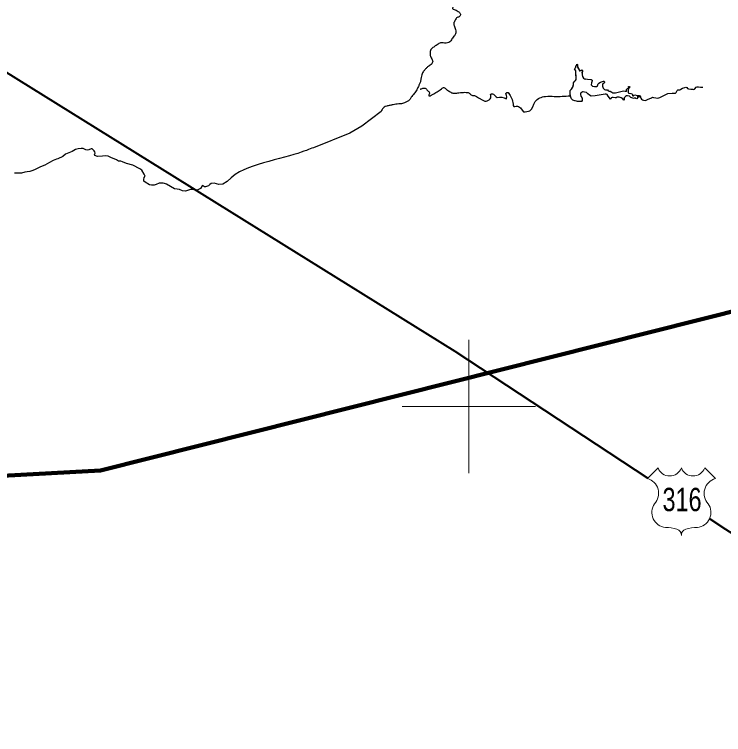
# Model space of a CAD drawing. Extents: x 553962 to 842807, y 8883888 to 9032388.
# Drawn here: x 668186 to 678820, y 8970081 to 8980875 of the extents above; entities that cross this region are included whole.
import ezdxf
from ezdxf.enums import TextEntityAlignment as Align

# ---------------------------------------------------------------- set-up
doc = ezdxf.new("R2010")
doc.units = 0
doc.header["$LTSCALE"] = 200
for name, color, linetype, lineweight in [('12', 7, 'Continuous', 25), ('2', 7, 'Continuous', 13), ('24', 7, 'Continuous', 25), ('48', 7, 'Continuous', 25), ('9', 7, 'Continuous', 90)]:
    doc.layers.add(name, color=color, linetype=linetype, lineweight=lineweight)

msp = doc.modelspace()

# ---------------------------------------------------------------- linework, layer by layer
at = {"layer": '12', "lineweight": 40}
for points in [[(664631.3, 8982143.9), (674788, 8975827.4), (677683.8, 8973924.7)], [(678613, 8973314.2), (678848.5, 8973159.5), (686496, 8968269.5), (688991.1, 8966516.2), (690142.8, 8964774.6), (690545.4, 8964311.7), (690844.1, 8964097.1), (691108, 8963953.4), (691274.5, 8963904.3)]]:
    msp.add_lwpolyline(points, dxfattribs=at)
at = {"layer": '2'}
for p, q in [((675000, 8974000), (675000, 8976000)), ((674000, 8975000), (676000, 8975000))]:
    msp.add_line(p, q, dxfattribs=at)
at = {"layer": '24'}
msp.add_line((672671.2, 8978874.3), (672647.4, 8978867.9), dxfattribs=at)
for points in [[(676735.1, 8979710.2), (676716.5, 8979713.3), (676699.8, 8979711.5), (676685.3, 8979701), (676673.4, 8979689.2), (676673.4, 8979670.8), (676681.3, 8979649.7), (676691.9, 8979635.3), (676697.1, 8979616.9), (676698.5, 8979598.5), (676695.8, 8979578.7), (676691.9, 8979570.9), (676670.8, 8979568.2), (676655, 8979568.2), (676631.3, 8979569.5), (676591.8, 8979578.7), (676557.6, 8979590.6), (676537.4, 8979611.3), (676526.2, 8979640.9), (676516.8, 8979711.5), (676518.1, 8979733.9), (676535.2, 8979749.7), (676548.4, 8979769.1), (676562.9, 8979792.8), (676566.8, 8979819.1), (676566.8, 8979833.5), (676568.2, 8979848), (676574.8, 8979859.8), (676593.2, 8979878.2), (676607.7, 8979899.2), (676607.7, 8979926.8), (676606.3, 8979975.5), (676605, 8980003.1), (676605, 8980020.2), (676598.4, 8980038.6), (676585.3, 8980057), (676599.8, 8980074.1), (676609, 8980103), (676616.9, 8980114.8), (676618.2, 8980128), (676626.1, 8980125.4), (676627.4, 8980108.3), (676629.1, 8980090.7), (676636.6, 8980075.4), (676656.4, 8980042.5), (676661.6, 8980030.7), (676673.5, 8980032), (676685.3, 8980039.9), (676695.9, 8980041.2), (676705.1, 8980028.1), (676697.2, 8980008.4), (676698.5, 8979987.3), (676698.5, 8979967.6), (676706.4, 8979943.9), (676716.9, 8979921.6), (676734, 8979909.8), (676749.8, 8979906.6)], [(677114.5, 8979604.9), (677115.1, 8979612.9), (677109.9, 8979626.4), (677088.3, 8979647.8), (677071.6, 8979672.7), (677058.5, 8979678.1), (677042.4, 8979678.5), (677011.8, 8979672.8), (676893.9, 8979653.4), (676833.5, 8979650.9), (676806.7, 8979663.1), (676786.2, 8979685), (676764.8, 8979705), (676734.4, 8979710.3), (676704, 8979712.9), (676679.2, 8979696.2), (676672.1, 8979684), (676673.9, 8979668.5), (676687.2, 8979642), (676697.5, 8979614.2), (676697.2, 8979584.4), (676691.5, 8979570.5), (676677.1, 8979567.8), (676646.6, 8979568.3), (676587.6, 8979579.8), (676559.2, 8979589.7), (676539.3, 8979608.2), (676527.7, 8979635), (676521.6, 8979666.9), (676517.9, 8979700.7), (676517.3, 8979732.2), (676538.4, 8979753.2), (676554.7, 8979778.5), (676566, 8979805.8), (676566.8, 8979835.9), (676569.1, 8979850.7), (676577.5, 8979863.1), (676599, 8979884.4), (676607, 8979897.2), (676609, 8979911.7), (676606.8, 8979942.2), (676605, 8980001.9), (676602.5, 8980031.5), (676585.3, 8980056.7), (676602.9, 8980080.8), (676605.9, 8980095.8), (676613.4, 8980108.1), (676616.7, 8980123.8), (676619.7, 8980128.2), (676626.8, 8980124.6), (676628.2, 8980093.8), (676656.8, 8980041), (676659.3, 8980033.3), (676664.7, 8980029.9), (676679.1, 8980035.7), (676692.6, 8980041.7), (676704.2, 8980032.5), (676701.9, 8980018), (676696.6, 8980004.1), (676698.3, 8979973.9), (676705.9, 8979945.2), (676719.6, 8979918.7), (676732.3, 8979910.4), (676746.8, 8979906.9), (676777, 8979904.4), (676836.4, 8979899), (676850.4, 8979891.1), (676851.1, 8979877.8), (676838.2, 8979849.8), (676834.1, 8979820.2), (676843.5, 8979808.4), (676856.4, 8979800.3), (676885, 8979792.4), (676915.7, 8979796.6), (676928.5, 8979805.1), (676935.4, 8979818.4), (676939.9, 8979833), (676950.8, 8979842.2), (676975.9, 8979858.9), (677004.3, 8979868.5), (677017.3, 8979875.3), (677031.4, 8979875.7), (677031.6, 8979859.5), (677027.7, 8979845.7), (677003.2, 8979827.9), (677002, 8979798), (677015.4, 8979771.4), (677036.3, 8979750.6), (677048.8, 8979742.4), (677064.8, 8979742.1), (677080.2, 8979742.2), (677089.3, 8979731.5), (677101.6, 8979725.9), (677117.8, 8979725.7), (677142.9, 8979708.9), (677155.6, 8979701.6)], [(675087.2, 8979659.3), (675095, 8979655.6), (675114.1, 8979645.4), (675146.7, 8979624.2), (675208.2, 8979591.3), (675240.7, 8979575.2), (675257.5, 8979573.3), (675274.6, 8979579), (675305.8, 8979595.8), (675319.4, 8979607.2), (675327.3, 8979622.7), (675327.6, 8979658.2), (675323.6, 8979674.8), (675328.6, 8979681.6), (675337.3, 8979685.4), (675354.3, 8979685.1), (675371.1, 8979678.1), (675396.3, 8979653.2), (675408.5, 8979640.4), (675424, 8979631.9), (675459.2, 8979632.5), (675494.4, 8979633.6), (675528, 8979622.3), (675560.4, 8979608.1), (675566.2, 8979614.1), (675565.7, 8979622.9), (675567.7, 8979640.6), (675564.3, 8979657.6), (675557.1, 8979673.7), (675557, 8979691.4), (675570.5, 8979702.5), (675587.8, 8979702.3), (675600.7, 8979690.3), (675618.7, 8979659.8), (675651.8, 8979597.5), (675665.5, 8979528.3), (675666.5, 8979510.4), (675673.8, 8979496.2), (675691.8, 8979495.5), (675711.8, 8979499.3), (675729.3, 8979500.5), (675745.4, 8979495.8), (675773.5, 8979473.1), (675814.3, 8979417.8), (675820.2, 8979416.2)], [(677155.6, 8979701.6), (677170.5, 8979699.7), (677200.8, 8979701.8), (677259.5, 8979713.3), (677316.6, 8979731.3), (677344.6, 8979722.9), (677361.8, 8979724.7), (677366.5, 8979727.8), (677363.7, 8979734.2), (677362.3, 8979749.5), (677372.1, 8979760.8), (677383.9, 8979769.2), (677397.3, 8979775.5), (677399.5, 8979782.8), (677396.3, 8979789.8), (677396.1, 8979795.5), (677404.7, 8979796.3), (677412.1, 8979791.8), (677413.3, 8979785.2), (677403.4, 8979772.9), (677389.9, 8979746.9), (677386.7, 8979716.6), (677386.8, 8979701.8), (677397.3, 8979692.6), (677427.6, 8979689.4), (677443, 8979683.4), (677453.8, 8979672.6), (677454.6, 8979657.8), (677461.1, 8979653.1), (677469.3, 8979653.2), (677476.8, 8979665.5), (677489, 8979668.4), (677523.5, 8979658.6), (677553.6, 8979659.1), (677567.5, 8979655.6), (677575.8, 8979641.4), (677575.5, 8979634.3), (677568.5, 8979633), (677556.3, 8979641.9), (677526.7, 8979644.7), (677525.7, 8979637.3), (677532.1, 8979633.1), (677533.9, 8979626.8), (677527.9, 8979622.2), (677518.5, 8979611.5), (677503.8, 8979615.5), (677494.3, 8979626.8), (677486.9, 8979625.8), (677482.3, 8979619.9), (677469.5, 8979612.2), (677457.2, 8979620), (677429.7, 8979631.4), (677407.4, 8979651.1), (677377.8, 8979653.9), (677362.2, 8979653.1), (677350.3, 8979644.9), (677337.8, 8979636.6), (677328.8, 8979624.6), (677327.9, 8979593.7), (677325.9, 8979591.1), (677321.2, 8979595.4), (677308.1, 8979611.2), (677282.1, 8979626.2), (677253.3, 8979633.9), (677223.3, 8979632.2), (677209.6, 8979626.2), (677194.8, 8979625.1), (677165.1, 8979628.9), (677150.2, 8979628.9), (677136.1, 8979624), (677129.1, 8979610.6), (677115.2, 8979605.2)], [(677574.7, 8979633.6), (677579.2, 8979618), (677589.5, 8979605.1), (677602, 8979594.2), (677617.3, 8979588.8), (677650, 8979586.2), (677679.8, 8979600), (677740, 8979626.6), (677754.9, 8979633.3), (677770.9, 8979630.5), (677803, 8979623.7), (677834.8, 8979618.1), (677866.2, 8979629.4), (677923.4, 8979661), (677983.4, 8979687.5), (678048.2, 8979693.8), (678080.8, 8979695), (678098.1, 8979695.7), (678110.9, 8979703.2), (678121.9, 8979734.2), (678131.9, 8979746.2), (678148.5, 8979745), (678164.7, 8979744.1), (678179, 8979752.6), (678205.7, 8979770.8), (678236.6, 8979781.6), (678253.3, 8979785.3), (678266.6, 8979777.3), (678279, 8979766.4), (678294.1, 8979760.1), (678326.5, 8979755.5), (678358.9, 8979753.7), (678375, 8979750.2), (678382.5, 8979752.8), (678387.1, 8979759.7), (678409.9, 8979782.6), (678425.2, 8979788.5), (678441.7, 8979789.2), (678473.9, 8979781.9), (678506.3, 8979785.6)], [(673685.8, 8979419.8), (673393.2, 8979201.1), (673214.8, 8979097.3), (672672.1, 8978875.5)], [(669373.8, 8978840), (669373.8, 8978840), (669353.6, 8978858.4), (669345.5, 8978862), (669334.7, 8978859.3), (669303.1, 8978844.9), (669277, 8978838.6), (669255.3, 8978845.8), (669219.2, 8978864.7), (669188.6, 8978866.5), (669139.9, 8978858.4), (669102, 8978849.4), (669050.6, 8978819.7), (669003.7, 8978802.6), (668952.3, 8978779.1), (668911.8, 8978746.7), (668837.1, 8978709.5), (668815.5, 8978704.1), (668767.7, 8978686.1), (668710, 8978655.5), (668639.6, 8978613.2), (668577.4, 8978592.5), (668547.7, 8978577.2), (668487.2, 8978546.6), (668447.6, 8978528.5), (668416, 8978519.5), (668377.3, 8978516.3), (668340.8, 8978510.2), (668293.7, 8978496.6), (668187.2, 8978496.2)], [(671134.5, 8978339), (671113.7, 8978325.6), (671095.8, 8978307.8), (671052.7, 8978291.4), (671034.8, 8978292.9), (671021.4, 8978300.3), (671008, 8978310.8), (670999.1, 8978304.8), (670976.7, 8978266.2), (670927.6, 8978240.9), (670918.7, 8978240.9), (670848.7, 8978251.3), (670826.4, 8978249.8), (670783.2, 8978236.4), (670752, 8978227.5), (670707.3, 8978232), (670661.2, 8978248.3), (670624, 8978255.8), (670588.4, 8978259.4), (670525.8, 8978296.6), (670464.8, 8978332.2), (670436.5, 8978339.7), (670415.7, 8978345.6), (670356.2, 8978345.6), (670310, 8978327.8), (670281.7, 8978317.4), (670243, 8978315.9), (670211.8, 8978321.8), (670146.3, 8978362), (670126.9, 8978376.8), (670125.4, 8978400.6), (670131.4, 8978430.3), (670144.8, 8978452.6), (670132.9, 8978480.9), (670097.2, 8978540.3), (670065.9, 8978562.6), (669960.2, 8978614.6), (669866.4, 8978641.4), (669806.9, 8978666.7), (669782.2, 8978675.2), (669748, 8978673.8), (669715.2, 8978693.1), (669682.5, 8978710.9), (669642.3, 8978724.3), (669591.7, 8978751), (669555.9, 8978755.5), (669505.3, 8978751), (669432.4, 8978743.6), (669393.7, 8978758.5), (669387.7, 8978773.3), (669396.7, 8978797.1), (669390.7, 8978814.9), (669381.8, 8978829.8), (669377.3, 8978834.3), (669373.8, 8978840)], [(672671.2, 8978874.3), (672647.4, 8978867.9), (672622.5, 8978859.5), (672595, 8978849.1), (672563.8, 8978837), (672527.5, 8978823.3), (672484.9, 8978808.1), (672434.6, 8978791.6), (672375.8, 8978773.9), (672309.6, 8978755.2), (672237.5, 8978735.5), (672161.1, 8978715), (672081.9, 8978693.6), (672001.4, 8978671.6), (671921.2, 8978649), (671842.8, 8978625.8), (671767.5, 8978602.1), (671695.4, 8978576.4), (671626.3, 8978547.4), (671560.2, 8978513.5), (671496.8, 8978473.3), (671436.1, 8978425.4), (671377.8, 8978368.2)], [(671377.8, 8978368.2), (671313.2, 8978332.5), (671252.5, 8978325.9), (671183, 8978348), (671134.5, 8978339)]]:
    msp.add_lwpolyline(points, dxfattribs=at)
for points in [[(675088.2, 8981289.5), (675084.6, 8981286.1), (675073.1, 8981281), (675059.7, 8981272.7), (675039.9, 8981265.7), (675019.6, 8981265.6), (674995.4, 8981268.7), (674982, 8981273.1), (674960.3, 8981278.1), (674940.6, 8981276.2), (674934.2, 8981266.7), (674930.4, 8981246.4), (674930.3, 8981233.3), (674939.2, 8981216.9), (674950, 8981194.1), (674950, 8981172.6), (674932.2, 8981151.7), (674910.5, 8981138.4), (674888.2, 8981126.9), (674870.8, 8981114.5), (674849.1, 8981094.2), (674823.7, 8981070.8), (674802, 8981051.2), (674784.8, 8981030.3), (674766.2, 8981002.1), (674758, 8980979.3), (674754.2, 8980961.6), (674762.4, 8980950.3), (674795.5, 8980943.4), (674824.7, 8980928.9), (674855.4, 8980911.6), (674866.2, 8980896.4), (674876.3, 8980876.2), (674874.2, 8980857.5), (674852.5, 8980838.7), (674834.8, 8980830.4), (674816.2, 8980826.5), (674798.8, 8980797.3), (674785.8, 8980771.4), (674778.7, 8980757.7), (674774.3, 8980746.3), (674774.3, 8980730.6), (674779.7, 8980710.9), (674789.6, 8980677.2), (674799.5, 8980647.8), (674809.4, 8980612.7), (674805.2, 8980583.2), (674774.2, 8980544.7), (674750.3, 8980520.8), (674739, 8980494.1), (674719.4, 8980460.5), (674681.4, 8980447.8), (674633.7, 8980443.5), (674600.1, 8980450.4), (674572.5, 8980450.3), (674553, 8980439), (674525.2, 8980417.8), (674494.6, 8980402.3), (674473.2, 8980385.5), (674449, 8980368.7), (674429.1, 8980349.2), (674417.7, 8980318.3), (674418.2, 8980300.5), (674418.2, 8980271.1), (674421.1, 8980248.6), (674435.4, 8980221.9), (674452.6, 8980193.8), (674461.2, 8980171.3), (674452.6, 8980146.1), (674437, 8980126.5), (674405.6, 8980106.4), (674374.2, 8980081.3), (674342.8, 8980050.5), (674311.5, 8980012.7), (674298.6, 8979983.2), (674290.1, 8979952.4), (674283, 8979903.3), (674270.2, 8979852.8), (674250.5, 8979810.5), (674243.8, 8979793.3), (674225.4, 8979755.1)], [(674225.4, 8979755.1), (674222.2, 8979749.1), (674211.1, 8979728.9), (674193.8, 8979701.7), (674168, 8979673.7), (674143.7, 8979647.1), (674129.5, 8979619.1), (674096.6, 8979574.2), (674050.8, 8979561.7), (674019.3, 8979542.1), (673990.7, 8979533.8), (673947.8, 8979533.8), (673904.9, 8979528.3), (673866.3, 8979522.8), (673814.8, 8979508.9), (673766.2, 8979501.9), (673727.5, 8979486.2), (673707.4, 8979468.8), (673695.9, 8979444.3), (673685.8, 8979419.8)], [(674269.9, 8979755.2), (674271, 8979755.6), (674281, 8979758.8), (674301.5, 8979764.1), (674322.1, 8979771.7), (674348.5, 8979771.6), (674363.3, 8979753.9), (674372.3, 8979741.2), (674378.3, 8979735)], [(674378.3, 8979735), (674384.3, 8979728.8), (674399.4, 8979716.5), (674413.6, 8979702), (674406.5, 8979679.2), (674395.3, 8979662.6), (674398.5, 8979650.6), (674415.9, 8979653.8), (674449.4, 8979671.4), (674501.4, 8979697.8), (674579.8, 8979752.3), (674601.8, 8979771.3), (674617.6, 8979782), (674634.1, 8979778.8), (674651.9, 8979763), (674669.8, 8979744), (674693.9, 8979732.5), (674719.3, 8979715.9), (674739.1, 8979699.9), (674757.5, 8979693.5), (674779.1, 8979691.4), (674805.7, 8979694.5), (674831.1, 8979699.4), (674872.3, 8979701.7), (674917.4, 8979707.8), (674962.5, 8979706.9), (674989.8, 8979703.6), (675008.2, 8979692.1), (675027.3, 8979672.9), (675045.8, 8979662.6), (675065.5, 8979660.6), (675080.1, 8979660.5), (675087.2, 8979659.3)]]:
    msp.add_open_spline(points, degree=3, dxfattribs=at)
msp.add_spline([(675820.2, 8979416.2), (675913.3, 8979430.9), (675996.6, 8979568.1), (676148.5, 8979646.5), (676280.7, 8979646.5), (676520.8, 8979656.2)], degree=3, dxfattribs=at)
at = {"layer": '48', "lineweight": 13}
for p, q in [((677677.4, 8973917.6), (677837.4, 8974077.5)), ((678536.7, 8974077.5), (678696.6, 8973917.6))]:
    msp.add_line(p, q, dxfattribs=at)
for centre, radius, start, end in [((678012.2, 8974144.5), 187.2, 200.95927, 339.04073), ((678361.8, 8974144.5), 187.2, 200.95927, 339.04073), ((677615.4, 8973695.7), 230.3, 317.5721, 74.36886), ((678758.7, 8973695.7), 230.3, 105.62774, 222.4279), ((677968.9, 8973410.6), 224.7, 144.73733, 264.65778), ((678405.2, 8973410.6), 224.7, 275.34222, 35.26267), ((677946.9, 8972597.1), 589.7, 72.89371, 89.90057), ((678092.7, 8973070.5), 94.4, 357.69345, 72.92955), ((678281.4, 8973070.5), 94.4, 107.07045, 182.30655), ((678427.1, 8972597.1), 589.7, 90.09943, 107.10629)]:
    msp.add_arc(centre, radius, start, end, dxfattribs=at)
at = {"layer": '9'}
msp.add_lwpolyline([(658746.8, 8975176), (664691.5, 8973777.5), (669474.2, 8974039.3), (694202.6, 8980257.8)], dxfattribs=at)
msp.add_spline([(637260.6, 8972975.8), (641524.5, 8971056.2), (652526.1, 8965412.7), (653164.3, 8965062.8), (670790.5, 8953770.1), (686194, 8943929.9), (696283.3, 8937647.1)], degree=3, dxfattribs=at)

# ---------------------------------------------------------------- texts
at = {"layer": '48', "width": 0.75}
msp.add_text('316', height=350, dxfattribs=at).set_placement((678197, 8973429.8), align=Align.CENTER)

doc.saveas('drawing.dxf')
